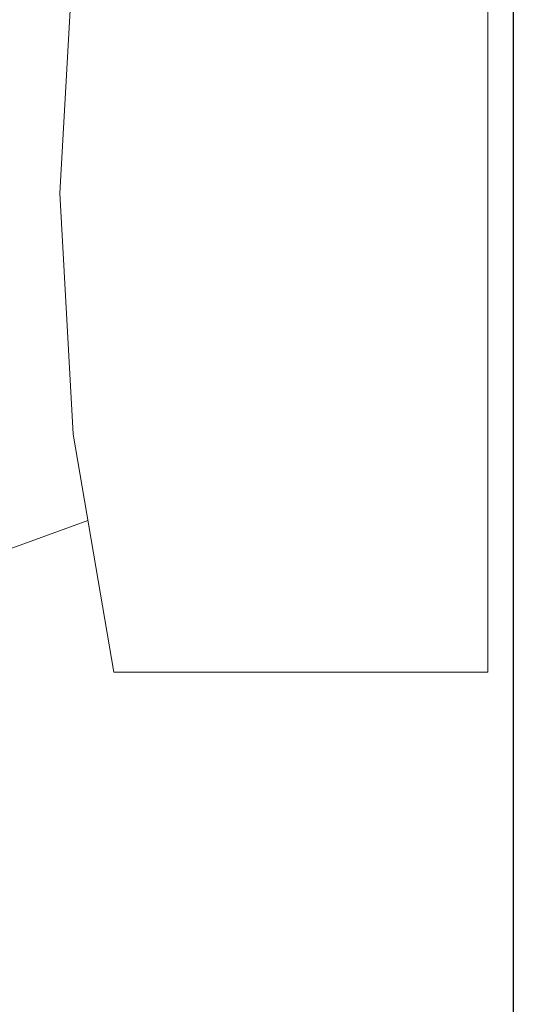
# Model space of a CAD drawing. Header units: millimetres. Extents: x 321 to 585, y -277 to 9.
# Tile 399 of 656: x 512.238 to 513.011, y -202.592 to -201.052. Entities that reach past the tile are written whole.
import ezdxf

# ---------------------------------------------------------------- set-up
doc = ezdxf.new("R2010")
doc.units = ezdxf.units.MM
doc.header["$MEASUREMENT"] = 0
for name, color, linetype, lineweight in [('IFC-Elemento terminal-Contorno', 253, 'Continuous', 5), ('IFC-Laje-Contorno', 134, 'Continuous', 5), ('IFC-Viga-Contorno', 66, 'Continuous', 5)]:
    doc.layers.add(name, color=color, linetype=linetype, lineweight=lineweight)

msp = doc.modelspace()

# ---------------------------------------------------------------- linework, layer by layer
at = {"layer": 'IFC-Elemento terminal-Contorno', "color": 7, "lineweight": 5}
for p, q in [((512.9711, -202.0726), (512.9711, -200.5745)), ((512.3011, -201.3235), (512.3223, -200.9466)), ((512.3011, -201.3235), (512.3223, -201.7004)), ((512.3223, -201.7004), (512.3856, -202.0726)), ((511.9874, -201.9656), (512.3453, -201.8356)), ((512.3856, -202.0726), (512.9711, -202.0726))]:
    msp.add_line(p, q, dxfattribs=at)
at = {"layer": 'IFC-Laje-Contorno', "color": 7, "lineweight": 5}
msp.add_line((513.0111, -203.4166), (513.0111, -195.6891), dxfattribs=at)
at = {"layer": 'IFC-Viga-Contorno', "color": 7, "lineweight": 5}
msp.add_line((513.0112, -204.8247), (513.0112, -195.6872), dxfattribs=at)

doc.saveas('drawing.dxf')
